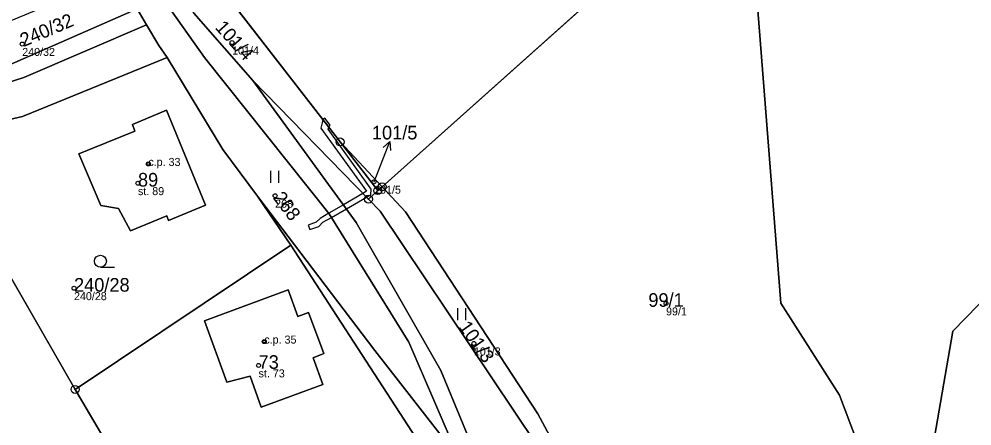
# Model space of a CAD drawing. Extents: x -680203 to -673936, y -1102717 to -1093650.
# Drawn here: x -677835.2 to -677716.1, y -1095401.9 to -1095351.1 of the extents above; entities that cross this region are included whole.
import ezdxf

# ---------------------------------------------------------------- set-up
doc = ezdxf.new("R2010")
doc.units = 0
for name, color, linetype in [('Definiční body', 7, 'Continuous'), ('Horni', 7, 'Continuous'), ('SOxx01xx_ŽSp_násyp_plocha', 7, 'Continuous'), ('SOxx02xx_Koleje_param další_Popis10', 7, 'Continuous'), ('SOxx02xx_Staničení_Popis10', 7, 'Continuous'), ('SOxxxxxx_Koleje_hlavní_body_Popis10', 7, 'Continuous'), ('SOxxxxxx_Koleje_LN_parametry_Popis10', 7, 'Continuous'), ('SOxxxxxx_Koleje_param další_Popis10', 7, 'Continuous'), ('SOxxxxxx_Osa_bod_P', 7, 'Continuous'), ('x_prac', 7, 'Continuous')]:
    doc.layers.add(name, color=color, linetype=linetype)

msp = doc.modelspace()

# ---------------------------------------------------------------- linework, layer by layer
at = {"layer": 'Definiční body'}
for centre in [(-677834.78, -1095354.23), (-677808.56, -1095354.05), (-677819.02, -1095369.2), (-677820.32, -1095371.6), (-677790.81, -1095371.42), (-677803.18, -1095373.17), (-677828.31, -1095384.71), (-677754.34, -1095386.61), (-677804.53, -1095391.37), (-677778.35, -1095391.61), (-677805.25, -1095394.35)]:
    msp.add_circle(centre, 0.25, dxfattribs=at)
at = {"layer": 'Horni'}
for points in [[(-677816.72, -1095375.69), (-677816.51, -1095376.25), (-677811.88, -1095374.36), (-677816.75, -1095362.5), (-677821.02, -1095364.28), (-677820.7, -1095365.12), (-677827.72, -1095367.93), (-677824.97, -1095374.4), (-677822.76, -1095374.76), (-677821.26, -1095377.56)], [(-677812.02, -1095388.8), (-677809.2, -1095396.42), (-677806.28, -1095395.68), (-677804.91, -1095399.56), (-677797.21, -1095396.72), (-677798.43, -1095393.4), (-677797.11, -1095392.85), (-677799.02, -1095387.73), (-677800.33, -1095388.26), (-677801.56, -1095384.93)]]:
    msp.add_lwpolyline(points, close=True, dxfattribs=at)
at = {"layer": 'SOxx01xx_ŽSp_násyp_plocha'}
for points in [[(-677813.18, -1095343.09), (-677795.07, -1095366.45), (-677789.81, -1095372.06), (-677744.31, -1095331.4), (-677745.37, -1095317.89), (-677743.05, -1095314.35), (-677766.66, -1095296.38), (-677815.14, -1095339.71)], [(-677819.24, -1095351.84), (-677817.72, -1095354.42), (-677816.65, -1095355.9), (-677809.7, -1095367.39), (-677805.37, -1095373.24), (-677790.72, -1095392.48), (-677780.21, -1095405.92), (-677786.49, -1095391.46), (-677796.41, -1095375.44), (-677811.99, -1095355.93), (-677821.69, -1095342.2), (-677826.83, -1095331.1), (-677829.07, -1095325.68), (-677831.98, -1095315.97), (-677836.68, -1095301.1), (-677840.04, -1095302.03), (-677837.36, -1095309.07), (-677831.26, -1095325.75), (-677823.54, -1095346.07), (-677820.41, -1095349.85)], [(-677739.98, -1095386.58), (-677744.31, -1095331.4), (-677789.81, -1095372.06), (-677786.88, -1095375.18), (-677770.34, -1095400.4), (-677762.32, -1095415.27), (-677730.56, -1095403.69), (-677732.67, -1095398.07)], [(-677795.07, -1095366.45), (-677813.18, -1095343.09), (-677815.14, -1095339.71), (-677819.04, -1095336.78), (-677820.33, -1095337.88), (-677813.34, -1095350.4), (-677805.95, -1095358.79), (-677791.52, -1095373.59), (-677790.35, -1095372.53)], [(-677820.41, -1095349.85), (-677823.54, -1095346.07), (-677844.51, -1095354.73), (-677840.5, -1095358.61)], [(-677801.21, -1095379.32), (-677805.37, -1095373.24), (-677809.7, -1095367.39), (-677816.65, -1095355.9), (-677834.74, -1095363.27), (-677840.19, -1095364.51), (-677846.27, -1095365.91), (-677828.18, -1095397.34)], [(-677770.54, -1095404.23), (-677790.06, -1095375.08), (-677791.52, -1095373.59), (-677805.95, -1095358.79), (-677793.04, -1095376.5), (-677782.48, -1095394.97), (-677774.62, -1095414), (-677772.25, -1095421.95), (-677767.11, -1095420.28), (-677759.75, -1095431.51), (-677759.16, -1095432.85), (-677756.87, -1095431.87), (-677757.11, -1095431.41), (-677764.66, -1095416.12)], [(-677820.7, -1095365.12), (-677827.72, -1095367.93), (-677824.97, -1095374.4), (-677822.76, -1095374.76), (-677821.26, -1095377.56), (-677816.72, -1095375.69), (-677816.51, -1095376.25), (-677811.88, -1095374.36), (-677816.75, -1095362.5), (-677821.02, -1095364.28)], [(-677820.7, -1095365.12), (-677821.02, -1095364.28), (-677816.75, -1095362.5), (-677811.88, -1095374.36), (-677816.51, -1095376.25), (-677816.72, -1095375.69), (-677821.26, -1095377.56), (-677822.76, -1095374.76), (-677824.97, -1095374.4), (-677827.72, -1095367.93)], [(-677835.12, -1095423.21), (-677825.72, -1095425.44), (-677814.82, -1095419.95), (-677828.18, -1095397.34), (-677846.27, -1095365.91), (-677853.53, -1095366.35), (-677864.56, -1095416.22), (-677842.44, -1095421.47)], [(-677789.81, -1095372.06), (-677795.07, -1095366.45), (-677790.35, -1095372.53)], [(-677601.89, -1095653.76), (-677597.41, -1095629.12), (-677594, -1095565.52), (-677621.39, -1095480.02), (-677620.05, -1095471.91), (-677625.68, -1095420.14), (-677631.32, -1095408.39), (-677640.62, -1095404.63), (-677662, -1095379.12), (-677662.05, -1095392.69), (-677667.06, -1095392.78), (-677680.62, -1095373.48), (-677699.43, -1095370.5), (-677718.49, -1095390.07), (-677724.22, -1095423), (-677716.86, -1095447.53), (-677735.17, -1095456.9), (-677744.11, -1095462.5), (-677739.41, -1095481.75), (-677718.68, -1095563.96), (-677728.45, -1095609.33), (-677671.37, -1095622.6), (-677676.03, -1095639.64)], [(-677789.81, -1095372.06), (-677790.35, -1095372.53), (-677791.52, -1095373.59), (-677790.06, -1095375.08), (-677770.54, -1095404.23), (-677764.66, -1095416.12), (-677762.32, -1095415.27), (-677770.34, -1095400.4), (-677786.88, -1095375.18)], [(-677805.37, -1095373.24), (-677801.21, -1095379.32), (-677784.46, -1095405.1), (-677805.29, -1095415.32), (-677801.5, -1095420.26), (-677790.77, -1095415.67), (-677782.76, -1095412.9), (-677780.27, -1095411.99), (-677778.82, -1095411.44), (-677780.21, -1095405.92), (-677790.72, -1095392.48)], [(-677801.21, -1095379.32), (-677828.18, -1095397.34), (-677814.82, -1095419.95), (-677807.04, -1095416.13), (-677805.29, -1095415.32), (-677784.46, -1095405.1)], [(-677800.33, -1095388.26), (-677801.56, -1095384.93), (-677812.02, -1095388.8), (-677809.2, -1095396.42), (-677806.28, -1095395.68), (-677804.91, -1095399.56), (-677797.21, -1095396.72), (-677798.43, -1095393.4), (-677797.11, -1095392.85), (-677799.02, -1095387.73)], [(-677799.02, -1095387.73), (-677797.11, -1095392.85), (-677798.43, -1095393.4), (-677797.21, -1095396.72), (-677804.91, -1095399.56), (-677806.28, -1095395.68), (-677809.2, -1095396.42), (-677812.02, -1095388.8), (-677801.56, -1095384.93), (-677800.33, -1095388.26)]]:
    msp.add_lwpolyline(points, close=True, dxfattribs=at)
for points in [[(-677744.31, -1095331.4), (-677739.98, -1095386.58), (-677732.67, -1095398.07), (-677730.56, -1095403.69), (-677728.25, -1095409.85), (-677725.91, -1095447.36), (-677737.52, -1095451.98), (-677735.17, -1095456.9), (-677716.86, -1095447.53), (-677724.22, -1095423), (-677718.49, -1095390.07), (-677699.43, -1095370.5), (-677680.62, -1095373.48), (-677667.06, -1095392.78), (-677662.05, -1095392.69), (-677662, -1095379.12), (-677640.62, -1095404.63), (-677631.32, -1095408.39), (-677625.68, -1095420.14), (-677620.05, -1095471.91), (-677621.39, -1095480.02), (-677594, -1095565.52)], [(-677924.35, -1095341.58), (-677850.8, -1095360.29), (-677845.65, -1095360.93), (-677839.83, -1095360.08), (-677834.56, -1095358.41), (-677819.24, -1095351.84), (-677820.41, -1095349.85), (-677840.5, -1095358.61), (-677844.51, -1095354.73), (-677851.3, -1095338.06)], [(-677925.19, -1095346.22), (-677846.27, -1095365.91), (-677840.19, -1095364.51), (-677834.74, -1095363.27), (-677816.65, -1095355.9), (-677817.72, -1095354.42), (-677819.24, -1095351.84), (-677834.56, -1095358.41), (-677839.83, -1095360.08), (-677845.65, -1095360.93), (-677850.8, -1095360.29), (-677924.35, -1095341.58)], [(-677821.69, -1095342.2), (-677811.99, -1095355.93), (-677796.41, -1095375.44), (-677786.49, -1095391.46), (-677780.21, -1095405.92), (-677778.82, -1095411.44), (-677775.65, -1095422.23), (-677771.82, -1095436.22), (-677758.84, -1095472.11), (-677745.83, -1095539.98), (-677744.24, -1095548.94), (-677742.56, -1095566.74), (-677742.58, -1095570.72), (-677742.52, -1095604.37)], [(-677738.14, -1095607.81), (-677739.33, -1095550.81), (-677746.71, -1095509.87), (-677753.64, -1095479.4), (-677758.54, -1095465.1), (-677756.85, -1095464.44), (-677768.65, -1095435.68), (-677772.25, -1095421.95), (-677774.62, -1095414), (-677782.48, -1095394.97), (-677793.04, -1095376.5), (-677805.95, -1095358.79), (-677813.34, -1095350.4)]]:
    msp.add_lwpolyline(points, dxfattribs=at)
at = {"layer": 'SOxx02xx_Koleje_param další_Popis10'}
for centre, radius in [((-677795.07, -1095366.45), 0.5), ((-677795.07, -1095366.45), 0.0303), ((-677790.35, -1095372.53), 0.5), ((-677789.81, -1095372.06), 0.5), ((-677789.81, -1095372.06), 0.0303), ((-677791.52, -1095373.59), 0.5), ((-677790.35, -1095372.53), 0.0303), ((-677791.52, -1095373.59), 0.0303), ((-677828.18, -1095397.34), 0.5), ((-677828.18, -1095397.34), 0.0303)]:
    msp.add_circle(centre, radius, dxfattribs=at)
at = {"layer": 'SOxx02xx_Staničení_Popis10'}
for p, q in [((-677789.94, -1095369.2), (-677788.86, -1095366.4)), ((-677788.86, -1095366.4), (-677789.69, -1095367.15)), ((-677788.86, -1095366.4), (-677788.76, -1095367.51)), ((-677790.81, -1095371.42), (-677789.94, -1095369.2))]:
    msp.add_line(p, q, dxfattribs=at)
at = {"layer": 'SOxxxxxx_Koleje_hlavní_body_Popis10'}
for p, q in [((-677803.71, -1095371.55), (-677803.71, -1095370.05)), ((-677802.71, -1095371.55), (-677802.71, -1095370.05)), ((-677825.01, -1095382.09), (-677823.26, -1095382.09)), ((-677780.35, -1095388.68), (-677780.35, -1095387.18)), ((-677779.35, -1095388.68), (-677779.35, -1095387.18))]:
    msp.add_line(p, q, dxfattribs=at)
msp.add_circle((-677825.01, -1095381.34), 0.75, dxfattribs=at)
at = {"layer": 'SOxxxxxx_Koleje_LN_parametry_Popis10'}
for points in [[(-677798.84, -1095377.38), (-677797.73, -1095376.99), (-677797.21, -1095376.48), (-677796.15, -1095375.87), (-677794.28, -1095374.8), (-677791.76, -1095373.34), (-677791.23, -1095373.04), (-677791.19, -1095372.33), (-677796.57, -1095364.85), (-677796.48, -1095364.62), (-677797.23, -1095363.67), (-677797.32, -1095364.05), (-677797.47, -1095364.73), (-677791.75, -1095372.61), (-677792.21, -1095372.88), (-677794.65, -1095374.3), (-677796.47, -1095375.36), (-677797.57, -1095376), (-677798.05, -1095376.47), (-677799.05, -1095376.82)], [(-677797.23, -1095363.67), (-677796.48, -1095364.62), (-677796.32, -1095364.36), (-677796.98, -1095363.49)]]:
    msp.add_lwpolyline(points, close=True, dxfattribs=at)
at = {"layer": 'SOxxxxxx_Koleje_param další_Popis10'}
for centre in [(-677819.03, -1095369.2), (-677804.54, -1095391.37)]:
    msp.add_circle(centre, 0.175, dxfattribs=at)
at = {"layer": 'x_prac'}
for p, q in [((-677744.31, -1095331.4), (-677789.81, -1095372.06)), ((-677813.18, -1095343.09), (-677795.07, -1095366.45)), ((-677819.24, -1095351.84), (-677820.41, -1095349.85)), ((-677791.52, -1095373.59), (-677805.95, -1095358.79)), ((-677846.27, -1095365.91), (-677828.18, -1095397.34)), ((-677795.07, -1095366.45), (-677789.81, -1095372.06)), ((-677790.35, -1095372.53), (-677795.07, -1095366.45)), ((-677789.81, -1095372.06), (-677790.35, -1095372.53)), ((-677801.21, -1095379.32), (-677805.37, -1095373.24)), ((-677790.35, -1095372.53), (-677791.52, -1095373.59)), ((-677828.18, -1095397.34), (-677801.21, -1095379.32)), ((-677797.11, -1095392.85), (-677799.02, -1095387.73)), ((-677828.18, -1095397.34), (-677814.82, -1095419.95))]:
    msp.add_line(p, q, dxfattribs=at)
for points in [[(-677819.24, -1095351.84), (-677834.56, -1095358.41), (-677839.83, -1095360.08), (-677845.65, -1095360.93), (-677850.8, -1095360.29), (-677924.35, -1095341.58), (-677932.96, -1095338.08), (-677939.04, -1095334.19), (-677946.07, -1095326.08), (-677992.21, -1095248.95), (-677993.27, -1095246.78), (-677993.72, -1095244.47), (-677992.96, -1095242.35)], [(-677780.21, -1095405.92), (-677786.49, -1095391.46), (-677796.41, -1095375.44), (-677811.99, -1095355.93), (-677821.69, -1095342.2), (-677826.83, -1095331.1), (-677829.07, -1095325.68), (-677831.98, -1095315.97), (-677836.68, -1095301.1)], [(-677730.56, -1095403.69), (-677732.67, -1095398.07), (-677739.98, -1095386.58), (-677744.31, -1095331.4)], [(-677805.95, -1095358.79), (-677813.34, -1095350.4), (-677820.33, -1095337.88)], [(-677844.51, -1095354.73), (-677840.5, -1095358.61), (-677820.41, -1095349.85)], [(-677816.65, -1095355.9), (-677817.72, -1095354.42), (-677819.24, -1095351.84)], [(-677846.27, -1095365.91), (-677840.19, -1095364.51), (-677834.74, -1095363.27), (-677816.65, -1095355.9)], [(-677805.37, -1095373.24), (-677809.7, -1095367.39), (-677816.65, -1095355.9)], [(-677772.25, -1095421.95), (-677774.62, -1095414), (-677782.48, -1095394.97), (-677793.04, -1095376.5), (-677805.95, -1095358.79)], [(-677820.7, -1095365.12), (-677821.02, -1095364.28), (-677816.75, -1095362.5), (-677811.88, -1095374.36), (-677816.51, -1095376.25), (-677816.72, -1095375.69), (-677821.26, -1095377.56), (-677822.76, -1095374.76), (-677824.97, -1095374.4), (-677827.72, -1095367.93), (-677820.7, -1095365.12)], [(-677728.45, -1095609.33), (-677671.37, -1095622.6), (-677676.03, -1095639.64), (-677601.89, -1095653.76), (-677597.41, -1095629.12), (-677594, -1095565.52), (-677621.39, -1095480.02), (-677620.05, -1095471.91), (-677625.68, -1095420.14), (-677631.32, -1095408.39), (-677640.62, -1095404.63), (-677662, -1095379.12), (-677662.05, -1095392.69), (-677667.06, -1095392.78), (-677680.62, -1095373.48), (-677699.43, -1095370.5), (-677718.49, -1095390.07), (-677724.22, -1095423), (-677716.86, -1095447.53), (-677735.17, -1095456.9)], [(-677789.81, -1095372.06), (-677786.88, -1095375.18), (-677770.34, -1095400.4), (-677762.32, -1095415.27)], [(-677780.21, -1095405.92), (-677790.72, -1095392.48), (-677805.37, -1095373.24)], [(-677764.66, -1095416.12), (-677770.54, -1095404.23), (-677790.06, -1095375.08), (-677791.52, -1095373.59)], [(-677805.29, -1095415.32), (-677784.46, -1095405.1), (-677801.21, -1095379.32)], [(-677799.02, -1095387.73), (-677800.33, -1095388.26), (-677801.56, -1095384.93), (-677812.02, -1095388.8), (-677809.2, -1095396.42), (-677806.28, -1095395.68), (-677804.91, -1095399.56), (-677797.21, -1095396.72), (-677798.43, -1095393.4), (-677797.11, -1095392.85)]]:
    msp.add_lwpolyline(points, dxfattribs=at)

# ---------------------------------------------------------------- texts
at = {"layer": 'Definiční body'}
for s, p in [('240/32', (-677834.78, -1095355.72)), ('101/4', (-677808.56, -1095355.54)), ('c.p. 33', (-677819.02, -1095369.45)), ('st. 89', (-677820.32, -1095373.09)), ('101/5', (-677790.81, -1095372.91)), ('268', (-677803.18, -1095374.66)), ('240/28', (-677828.31, -1095386.2)), ('99/1', (-677754.34, -1095388.1)), ('c.p. 35', (-677804.53, -1095391.62)), ('101/3', (-677778.35, -1095393.1)), ('st. 73', (-677805.25, -1095395.84))]:
    msp.add_text(s, height=1, dxfattribs=at).set_placement(p)
at = {"layer": 'SOxxxxxx_Osa_bod_P'}
for s, rotation, p in [('240/32', 23, (-677834.61, -1095354.62)), ('101/4', 312, (-677810.77, -1095352.23)), ('268', 307, (-677803.52, -1095373.43)), ('101/3', 305, (-677780.32, -1095389.53))]:
    msp.add_text(s, height=1.7, rotation=rotation, dxfattribs=at).set_placement(p)
for s, p in [('101/5', (-677791.09, -1095366.14)), ('89', (-677820.32, -1095372.02)), ('240/28', (-677828.31, -1095385.14)), ('99/1', (-677756.55, -1095387.03)), ('73', (-677805.25, -1095394.77))]:
    msp.add_text(s, height=1.7, dxfattribs=at).set_placement(p)

doc.saveas('drawing.dxf')
